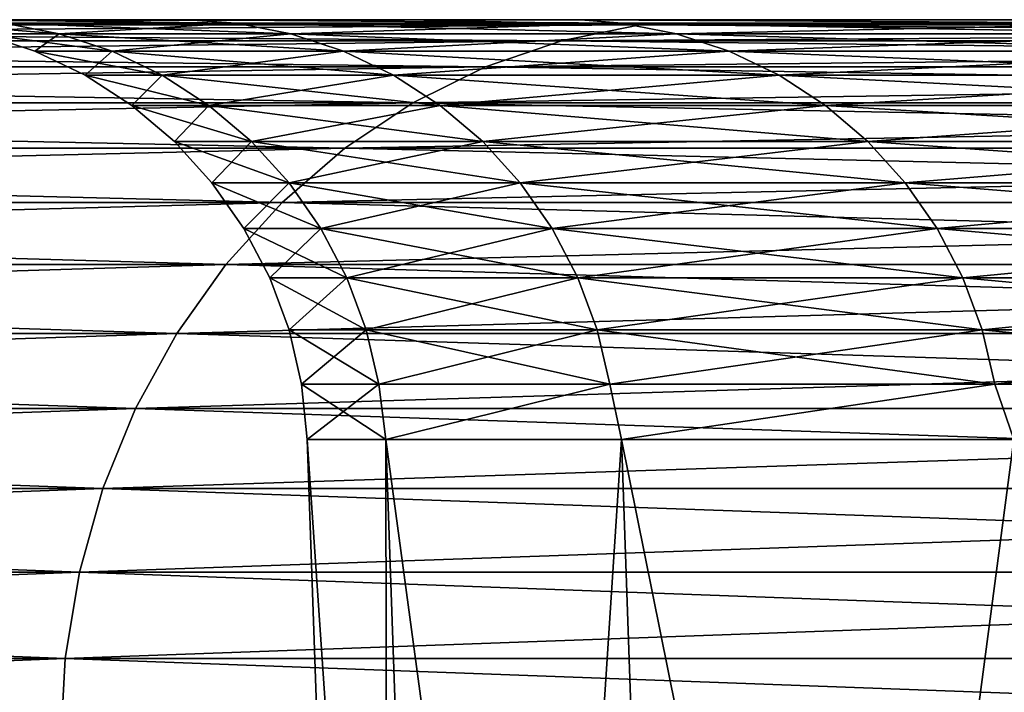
# Model space of a CAD drawing. Header units: millimetres. Extents: x -125 to 1250, y 4 to 1899.
# Tile 509 of 656: x -112.198 to -111.519, y 1898.286 to 1898.75. Entities that reach past the tile are written whole.
import ezdxf

# ---------------------------------------------------------------- set-up
doc = ezdxf.new("R2010")
doc.units = ezdxf.units.MM
doc.header["$LTSCALE"] = 3.583593
for name, color, linetype in [('11', 7, 'CONTINUOUS'), ('12', 7, 'CONTINUOUS'), ('15', 7, 'CONTINUOUS'), ('16', 7, 'CONTINUOUS'), ('7', 7, 'CONTINUOUS'), ('8', 7, 'CONTINUOUS'), ('9', 7, 'CONTINUOUS')]:
    doc.layers.add(name, color=color, linetype=linetype)

msp = doc.modelspace()

# ---------------------------------------------------------------- linework, layer by layer
at = {"layer": '11', "color": 7, "linetype": 'CONTINUOUS'}
for points in [[(-111.94328, 1896.83953), (-111.99989, 1898.46047), (-111.94571, 1898.46047, 3.48318), (-111.94328, 1896.83953)], [(-111.88914, 1896.83953, 3.48142), (-111.94328, 1896.83953), (-111.94571, 1898.46047, 3.48318), (-111.88914, 1896.83953, 3.48142)], [(-111.78324, 1898.46047, 6.96299), (-111.88914, 1896.83953, 3.48142), (-111.94571, 1898.46047, 3.48318), (-111.78324, 1898.46047, 6.96299)], [(-111.72674, 1896.83953, 6.95947), (-111.88914, 1896.83953, 3.48142), (-111.78324, 1898.46047, 6.96299), (-111.72674, 1896.83953, 6.95947)], [(-111.51262, 1898.46047, 10.43607), (-111.72674, 1896.83953, 6.95947), (-111.78324, 1898.46047, 6.96299), (-111.51262, 1898.46047, 10.43607)], [(-111.45626, 1896.83953, 10.43079), (-111.72674, 1896.83953, 6.95947), (-111.51262, 1898.46047, 10.43607), (-111.45626, 1896.83953, 10.43079)]]:
    msp.add_3dface(points, dxfattribs=at)
at = {"layer": '12', "color": 7, "linetype": 'CONTINUOUS'}
for points in [[(-111.99989, 1898.46047), (-111.94328, 1896.83953), (-111.88914, 1896.83953, -3.48142), (-111.99989, 1898.46047)], [(-111.99989, 1898.46047), (-111.88914, 1896.83953, -3.48142), (-111.94571, 1898.46047, -3.48318), (-111.99989, 1898.46047)], [(-111.88914, 1896.83953, -3.48142), (-111.72674, 1896.83953, -6.95947), (-111.94571, 1898.46047, -3.48318), (-111.88914, 1896.83953, -3.48142)], [(-111.94571, 1898.46047, -3.48318), (-111.72674, 1896.83953, -6.95947), (-111.78324, 1898.46047, -6.96299), (-111.94571, 1898.46047, -3.48318)], [(-111.72674, 1896.83953, -6.95947), (-111.45626, 1896.83953, -10.43079), (-111.78324, 1898.46047, -6.96299), (-111.72674, 1896.83953, -6.95947)], [(-111.78324, 1898.46047, -6.96299), (-111.45626, 1896.83953, -10.43079), (-111.51262, 1898.46047, -10.43607), (-111.78324, 1898.46047, -6.96299)]]:
    msp.add_3dface(points, dxfattribs=at)
at = {"layer": '15', "color": 7, "linetype": 'CONTINUOUS'}
for points in [[(-112.26141, 1898.74755), (-112.17086, 1898.74031, -3.45595), (-112.20855, 1898.74759, -3.45711), (-112.26141, 1898.74755)], [(-112.22408, 1898.74031), (-112.17086, 1898.74031, -3.45595), (-112.26141, 1898.74755), (-112.22408, 1898.74031)], [(-112.08249, 1898.75, -6.98137), (-112.24539, 1898.75, -3.49218), (-112.04887, 1898.74759, -6.91094), (-112.08249, 1898.75, -6.98137)], [(-112.24539, 1898.75, -3.49218), (-112.20855, 1898.74759, -3.45711), (-112.04887, 1898.74759, -6.91094), (-112.24539, 1898.75, -3.49218)], [(-112.17086, 1898.74031, -3.45595), (-112.01123, 1898.74031, -6.90862), (-112.20855, 1898.74759, -3.45711), (-112.17086, 1898.74031, -3.45595)], [(-112.20855, 1898.74759, -3.45711), (-112.01123, 1898.74031, -6.90862), (-112.04887, 1898.74759, -6.91094), (-112.20855, 1898.74759, -3.45711)], [(-111.81115, 1898.75, -10.46374), (-112.08249, 1898.75, -6.98137), (-111.78291, 1898.74759, -10.35821), (-111.81115, 1898.75, -10.46374)], [(-112.08249, 1898.75, -6.98137), (-112.04887, 1898.74759, -6.91094), (-111.78291, 1898.74759, -10.35821), (-112.08249, 1898.75, -6.98137)], [(-112.01123, 1898.74031, -6.90862), (-111.74535, 1898.74031, -10.35473), (-112.04887, 1898.74759, -6.91094), (-112.01123, 1898.74031, -6.90862)], [(-112.04887, 1898.74759, -6.91094), (-111.74535, 1898.74031, -10.35473), (-111.78291, 1898.74759, -10.35821), (-112.04887, 1898.74759, -6.91094)], [(-111.43165, 1898.75, -13.93596), (-111.81115, 1898.75, -10.46374), (-111.41091, 1898.74759, -13.79566), (-111.43165, 1898.75, -13.93596)], [(-111.81115, 1898.75, -10.46374), (-111.78291, 1898.74759, -10.35821), (-111.41091, 1898.74759, -13.79566), (-111.81115, 1898.75, -10.46374)], [(-111.74535, 1898.74031, -10.35473), (-111.37348, 1898.74031, -13.79103), (-111.78291, 1898.74759, -10.35821), (-111.74535, 1898.74031, -10.35473)], [(-111.78291, 1898.74759, -10.35821), (-111.37348, 1898.74031, -13.79103), (-111.41091, 1898.74759, -13.79566), (-111.78291, 1898.74759, -10.35821)], [(-112.18761, 1898.72827), (-112.1344, 1898.72827, -3.45482), (-112.22408, 1898.74031), (-112.18761, 1898.72827)], [(-112.22408, 1898.74031), (-112.1344, 1898.72827, -3.45482), (-112.17086, 1898.74031, -3.45595), (-112.22408, 1898.74031)], [(-112.1344, 1898.72827, -3.45482), (-111.97483, 1898.72827, -6.90637), (-112.17086, 1898.74031, -3.45595), (-112.1344, 1898.72827, -3.45482)], [(-112.17086, 1898.74031, -3.45595), (-111.97483, 1898.72827, -6.90637), (-112.01123, 1898.74031, -6.90862), (-112.17086, 1898.74031, -3.45595)], [(-111.97483, 1898.72827, -6.90637), (-111.70904, 1898.72827, -10.35137), (-112.01123, 1898.74031, -6.90862), (-111.97483, 1898.72827, -6.90637)], [(-112.01123, 1898.74031, -6.90862), (-111.70904, 1898.72827, -10.35137), (-111.74535, 1898.74031, -10.35473), (-112.01123, 1898.74031, -6.90862)], [(-111.70904, 1898.72827, -10.35137), (-111.33728, 1898.72827, -13.78654), (-111.74535, 1898.74031, -10.35473), (-111.70904, 1898.72827, -10.35137)], [(-111.74535, 1898.74031, -10.35473), (-111.33728, 1898.72827, -13.78654), (-111.37348, 1898.74031, -13.79103), (-111.74535, 1898.74031, -10.35473)], [(-112.15297, 1898.71167), (-112.09978, 1898.71167, -3.45376), (-112.18761, 1898.72827), (-112.15297, 1898.71167)], [(-112.18761, 1898.72827), (-112.09978, 1898.71167, -3.45376), (-112.1344, 1898.72827, -3.45482), (-112.18761, 1898.72827)], [(-112.09978, 1898.71167, -3.45376), (-111.94026, 1898.71167, -6.90424), (-112.1344, 1898.72827, -3.45482), (-112.09978, 1898.71167, -3.45376)], [(-112.1344, 1898.72827, -3.45482), (-111.94026, 1898.71167, -6.90424), (-111.97483, 1898.72827, -6.90637), (-112.1344, 1898.72827, -3.45482)], [(-111.94026, 1898.71167, -6.90424), (-111.67455, 1898.71167, -10.34817), (-111.97483, 1898.72827, -6.90637), (-111.94026, 1898.71167, -6.90424)], [(-111.97483, 1898.72827, -6.90637), (-111.67455, 1898.71167, -10.34817), (-111.70904, 1898.72827, -10.35137), (-111.97483, 1898.72827, -6.90637)], [(-111.67455, 1898.71167, -10.34817), (-111.30291, 1898.71167, -13.78229), (-111.70904, 1898.72827, -10.35137), (-111.67455, 1898.71167, -10.34817)], [(-111.70904, 1898.72827, -10.35137), (-111.30291, 1898.71167, -13.78229), (-111.33728, 1898.72827, -13.78654), (-111.70904, 1898.72827, -10.35137)], [(-112.12074, 1898.69077), (-112.06757, 1898.69077, -3.45276), (-112.15297, 1898.71167), (-112.12074, 1898.69077)], [(-112.15297, 1898.71167), (-112.06757, 1898.69077, -3.45276), (-112.09978, 1898.71167, -3.45376), (-112.15297, 1898.71167)], [(-112.06757, 1898.69077, -3.45276), (-111.90809, 1898.69077, -6.90225), (-112.09978, 1898.71167, -3.45376), (-112.06757, 1898.69077, -3.45276)], [(-112.09978, 1898.71167, -3.45376), (-111.90809, 1898.69077, -6.90225), (-111.94026, 1898.71167, -6.90424), (-112.09978, 1898.71167, -3.45376)], [(-111.90809, 1898.69077, -6.90225), (-111.64246, 1898.69077, -10.3452), (-111.94026, 1898.71167, -6.90424), (-111.90809, 1898.69077, -6.90225)], [(-111.94026, 1898.71167, -6.90424), (-111.64246, 1898.69077, -10.3452), (-111.67455, 1898.71167, -10.34817), (-111.94026, 1898.71167, -6.90424)], [(-111.64246, 1898.69077, -10.3452), (-111.27093, 1898.69077, -13.77833), (-111.67455, 1898.71167, -10.34817), (-111.64246, 1898.69077, -10.3452)], [(-111.67455, 1898.71167, -10.34817), (-111.27093, 1898.69077, -13.77833), (-111.30291, 1898.71167, -13.78229), (-111.67455, 1898.71167, -10.34817)], [(-112.09145, 1898.66594), (-112.03828, 1898.66594, -3.45186), (-112.12074, 1898.69077), (-112.09145, 1898.66594)], [(-112.12074, 1898.69077), (-112.03828, 1898.66594, -3.45186), (-112.06757, 1898.69077, -3.45276), (-112.12074, 1898.69077)], [(-112.03828, 1898.66594, -3.45186), (-111.87885, 1898.66594, -6.90045), (-112.06757, 1898.69077, -3.45276), (-112.03828, 1898.66594, -3.45186)], [(-112.06757, 1898.69077, -3.45276), (-111.87885, 1898.66594, -6.90045), (-111.90809, 1898.69077, -6.90225), (-112.06757, 1898.69077, -3.45276)], [(-111.87885, 1898.66594, -6.90045), (-111.61328, 1898.66594, -10.34249), (-111.90809, 1898.69077, -6.90225), (-111.87885, 1898.66594, -6.90045)], [(-111.90809, 1898.69077, -6.90225), (-111.61328, 1898.66594, -10.34249), (-111.64246, 1898.69077, -10.3452), (-111.90809, 1898.69077, -6.90225)], [(-111.61328, 1898.66594, -10.34249), (-111.24185, 1898.66594, -13.77473), (-111.64246, 1898.69077, -10.3452), (-111.61328, 1898.66594, -10.34249)], [(-111.64246, 1898.69077, -10.3452), (-111.24185, 1898.66594, -13.77473), (-111.27093, 1898.69077, -13.77833), (-111.64246, 1898.69077, -10.3452)], [(-112.06556, 1898.63756), (-112.01241, 1898.63756, -3.45107), (-112.09145, 1898.66594), (-112.06556, 1898.63756)], [(-112.09145, 1898.66594), (-112.01241, 1898.63756, -3.45107), (-112.03828, 1898.66594, -3.45186), (-112.09145, 1898.66594)], [(-112.01241, 1898.63756, -3.45107), (-111.85301, 1898.63756, -6.89886), (-112.03828, 1898.66594, -3.45186), (-112.01241, 1898.63756, -3.45107)], [(-112.03828, 1898.66594, -3.45186), (-111.85301, 1898.63756, -6.89886), (-111.87885, 1898.66594, -6.90045), (-112.03828, 1898.66594, -3.45186)], [(-111.85301, 1898.63756, -6.89886), (-111.58751, 1898.63756, -10.34011), (-111.87885, 1898.66594, -6.90045), (-111.85301, 1898.63756, -6.89886)], [(-111.87885, 1898.66594, -6.90045), (-111.58751, 1898.63756, -10.34011), (-111.61328, 1898.66594, -10.34249), (-111.87885, 1898.66594, -6.90045)], [(-111.58751, 1898.63756, -10.34011), (-111.21616, 1898.63756, -13.77155), (-111.61328, 1898.66594, -10.34249), (-111.58751, 1898.63756, -10.34011)], [(-111.61328, 1898.66594, -10.34249), (-111.21616, 1898.63756, -13.77155), (-111.24185, 1898.66594, -13.77473), (-111.61328, 1898.66594, -10.34249)], [(-112.04352, 1898.6061), (-111.99038, 1898.6061, -3.45039), (-112.06556, 1898.63756), (-112.04352, 1898.6061)], [(-112.06556, 1898.63756), (-111.99038, 1898.6061, -3.45039), (-112.01241, 1898.63756, -3.45107), (-112.06556, 1898.63756)], [(-111.99038, 1898.6061, -3.45039), (-111.83101, 1898.6061, -6.8975), (-112.01241, 1898.63756, -3.45107), (-111.99038, 1898.6061, -3.45039)], [(-112.01241, 1898.63756, -3.45107), (-111.83101, 1898.6061, -6.8975), (-111.85301, 1898.63756, -6.89886), (-112.01241, 1898.63756, -3.45107)], [(-111.83101, 1898.6061, -6.8975), (-111.56556, 1898.6061, -10.33807), (-111.85301, 1898.63756, -6.89886), (-111.83101, 1898.6061, -6.8975)], [(-111.85301, 1898.63756, -6.89886), (-111.56556, 1898.6061, -10.33807), (-111.58751, 1898.63756, -10.34011), (-111.85301, 1898.63756, -6.89886)], [(-111.56556, 1898.6061, -10.33807), (-111.19429, 1898.6061, -13.76884), (-111.58751, 1898.63756, -10.34011), (-111.56556, 1898.6061, -10.33807)], [(-111.58751, 1898.63756, -10.34011), (-111.19429, 1898.6061, -13.76884), (-111.21616, 1898.63756, -13.77155), (-111.58751, 1898.63756, -10.34011)], [(-112.02567, 1898.57209), (-111.97254, 1898.57209, -3.44984), (-112.04352, 1898.6061), (-112.02567, 1898.57209)], [(-112.04352, 1898.6061), (-111.97254, 1898.57209, -3.44984), (-111.99038, 1898.6061, -3.45039), (-112.04352, 1898.6061)], [(-111.97254, 1898.57209, -3.44984), (-111.8132, 1898.57209, -6.8964), (-111.99038, 1898.6061, -3.45039), (-111.97254, 1898.57209, -3.44984)], [(-111.99038, 1898.6061, -3.45039), (-111.8132, 1898.57209, -6.8964), (-111.83101, 1898.6061, -6.8975), (-111.99038, 1898.6061, -3.45039)], [(-111.8132, 1898.57209, -6.8964), (-111.54779, 1898.57209, -10.33643), (-111.83101, 1898.6061, -6.8975), (-111.8132, 1898.57209, -6.8964)], [(-111.83101, 1898.6061, -6.8975), (-111.54779, 1898.57209, -10.33643), (-111.56556, 1898.6061, -10.33807), (-111.83101, 1898.6061, -6.8975)], [(-111.54779, 1898.57209, -10.33643), (-111.17658, 1898.57209, -13.76664), (-111.56556, 1898.6061, -10.33807), (-111.54779, 1898.57209, -10.33643)], [(-111.56556, 1898.6061, -10.33807), (-111.17658, 1898.57209, -13.76664), (-111.19429, 1898.6061, -13.76884), (-111.56556, 1898.6061, -10.33807)], [(-112.01232, 1898.53608), (-111.9592, 1898.53608, -3.44943), (-112.02567, 1898.57209), (-112.01232, 1898.53608)], [(-112.02567, 1898.57209), (-111.9592, 1898.53608, -3.44943), (-111.97254, 1898.57209, -3.44984), (-112.02567, 1898.57209)], [(-111.9592, 1898.53608, -3.44943), (-111.79987, 1898.53608, -6.89558), (-111.97254, 1898.57209, -3.44984), (-111.9592, 1898.53608, -3.44943)], [(-111.97254, 1898.57209, -3.44984), (-111.79987, 1898.53608, -6.89558), (-111.8132, 1898.57209, -6.8964), (-111.97254, 1898.57209, -3.44984)], [(-111.79987, 1898.53608, -6.89558), (-111.5345, 1898.53608, -10.33519), (-111.8132, 1898.57209, -6.8964), (-111.79987, 1898.53608, -6.89558)], [(-111.8132, 1898.57209, -6.8964), (-111.5345, 1898.53608, -10.33519), (-111.54779, 1898.57209, -10.33643), (-111.8132, 1898.57209, -6.8964)], [(-111.5345, 1898.53608, -10.33519), (-111.16332, 1898.53608, -13.765), (-111.54779, 1898.57209, -10.33643), (-111.5345, 1898.53608, -10.33519)], [(-111.54779, 1898.57209, -10.33643), (-111.16332, 1898.53608, -13.765), (-111.17658, 1898.57209, -13.76664), (-111.54779, 1898.57209, -10.33643)], [(-112.00368, 1898.49865), (-111.95056, 1898.49865, -3.44916), (-112.01232, 1898.53608), (-112.00368, 1898.49865)], [(-112.01232, 1898.53608), (-111.95056, 1898.49865, -3.44916), (-111.9592, 1898.53608, -3.44943), (-112.01232, 1898.53608)], [(-111.95056, 1898.49865, -3.44916), (-111.79124, 1898.49865, -6.89505), (-111.9592, 1898.53608, -3.44943), (-111.95056, 1898.49865, -3.44916)], [(-111.9592, 1898.53608, -3.44943), (-111.79124, 1898.49865, -6.89505), (-111.79987, 1898.53608, -6.89558), (-111.9592, 1898.53608, -3.44943)], [(-111.79124, 1898.49865, -6.89505), (-111.52589, 1898.49865, -10.3344), (-111.79987, 1898.53608, -6.89558), (-111.79124, 1898.49865, -6.89505)], [(-111.79987, 1898.53608, -6.89558), (-111.52589, 1898.49865, -10.3344), (-111.5345, 1898.53608, -10.33519), (-111.79987, 1898.53608, -6.89558)], [(-111.52589, 1898.49865, -10.3344), (-111.15475, 1898.49865, -13.76394), (-111.5345, 1898.53608, -10.33519), (-111.52589, 1898.49865, -10.3344)], [(-111.5345, 1898.53608, -10.33519), (-111.15475, 1898.49865, -13.76394), (-111.16332, 1898.53608, -13.765), (-111.5345, 1898.53608, -10.33519)], [(-111.99989, 1898.46047), (-111.94571, 1898.46047, -3.48318), (-112.00368, 1898.49865), (-111.99989, 1898.46047)], [(-112.00368, 1898.49865), (-111.94571, 1898.46047, -3.48318), (-111.95056, 1898.49865, -3.44916), (-112.00368, 1898.49865)], [(-111.95056, 1898.49865, -3.44916), (-111.94571, 1898.46047, -3.48318), (-111.79124, 1898.49865, -6.89505), (-111.95056, 1898.49865, -3.44916)], [(-111.94571, 1898.46047, -3.48318), (-111.78324, 1898.46047, -6.96299), (-111.79124, 1898.49865, -6.89505), (-111.94571, 1898.46047, -3.48318)], [(-111.79124, 1898.49865, -6.89505), (-111.78324, 1898.46047, -6.96299), (-111.52589, 1898.49865, -10.3344), (-111.79124, 1898.49865, -6.89505)], [(-111.78324, 1898.46047, -6.96299), (-111.51262, 1898.46047, -10.43607), (-111.52589, 1898.49865, -10.3344), (-111.78324, 1898.46047, -6.96299)], [(-111.52589, 1898.49865, -10.3344), (-111.51262, 1898.46047, -10.43607), (-111.15475, 1898.49865, -13.76394), (-111.52589, 1898.49865, -10.3344)]]:
    msp.add_3dface(points, dxfattribs=at)
at = {"layer": '16', "color": 7, "linetype": 'CONTINUOUS'}
for points in [[(-112.24539, 1898.75, 3.49218), (-112.08249, 1898.75, 6.98137), (-112.04887, 1898.74759, 6.91094), (-112.24539, 1898.75, 3.49218)], [(-112.24539, 1898.75, 3.49218), (-112.04887, 1898.74759, 6.91094), (-112.20855, 1898.74759, 3.45711), (-112.24539, 1898.75, 3.49218)], [(-112.17086, 1898.74031, 3.45595), (-112.22408, 1898.74031), (-112.20855, 1898.74759, 3.45711), (-112.17086, 1898.74031, 3.45595)], [(-112.04887, 1898.74759, 6.91094), (-112.17086, 1898.74031, 3.45595), (-112.20855, 1898.74759, 3.45711), (-112.04887, 1898.74759, 6.91094)], [(-112.01123, 1898.74031, 6.90862), (-112.17086, 1898.74031, 3.45595), (-112.04887, 1898.74759, 6.91094), (-112.01123, 1898.74031, 6.90862)], [(-112.08249, 1898.75, 6.98137), (-111.81115, 1898.75, 10.46374), (-111.78291, 1898.74759, 10.35821), (-112.08249, 1898.75, 6.98137)], [(-112.08249, 1898.75, 6.98137), (-111.78291, 1898.74759, 10.35821), (-112.04887, 1898.74759, 6.91094), (-112.08249, 1898.75, 6.98137)], [(-111.78291, 1898.74759, 10.35821), (-112.01123, 1898.74031, 6.90862), (-112.04887, 1898.74759, 6.91094), (-111.78291, 1898.74759, 10.35821)], [(-111.74535, 1898.74031, 10.35473), (-112.01123, 1898.74031, 6.90862), (-111.78291, 1898.74759, 10.35821), (-111.74535, 1898.74031, 10.35473)], [(-111.81115, 1898.75, 10.46374), (-111.43165, 1898.75, 13.93596), (-111.41091, 1898.74759, 13.79566), (-111.81115, 1898.75, 10.46374)], [(-111.81115, 1898.75, 10.46374), (-111.41091, 1898.74759, 13.79566), (-111.78291, 1898.74759, 10.35821), (-111.81115, 1898.75, 10.46374)], [(-111.41091, 1898.74759, 13.79566), (-111.74535, 1898.74031, 10.35473), (-111.78291, 1898.74759, 10.35821), (-111.41091, 1898.74759, 13.79566)], [(-111.37348, 1898.74031, 13.79103), (-111.74535, 1898.74031, 10.35473), (-111.41091, 1898.74759, 13.79566), (-111.37348, 1898.74031, 13.79103)], [(-112.18761, 1898.72827), (-112.22408, 1898.74031), (-112.17086, 1898.74031, 3.45595), (-112.18761, 1898.72827)], [(-112.1344, 1898.72827, 3.45482), (-112.18761, 1898.72827), (-112.17086, 1898.74031, 3.45595), (-112.1344, 1898.72827, 3.45482)], [(-112.01123, 1898.74031, 6.90862), (-112.1344, 1898.72827, 3.45482), (-112.17086, 1898.74031, 3.45595), (-112.01123, 1898.74031, 6.90862)], [(-111.97483, 1898.72827, 6.90637), (-112.1344, 1898.72827, 3.45482), (-112.01123, 1898.74031, 6.90862), (-111.97483, 1898.72827, 6.90637)], [(-111.74535, 1898.74031, 10.35473), (-111.97483, 1898.72827, 6.90637), (-112.01123, 1898.74031, 6.90862), (-111.74535, 1898.74031, 10.35473)], [(-111.70904, 1898.72827, 10.35137), (-111.97483, 1898.72827, 6.90637), (-111.74535, 1898.74031, 10.35473), (-111.70904, 1898.72827, 10.35137)], [(-111.37348, 1898.74031, 13.79103), (-111.70904, 1898.72827, 10.35137), (-111.74535, 1898.74031, 10.35473), (-111.37348, 1898.74031, 13.79103)], [(-111.33728, 1898.72827, 13.78654), (-111.70904, 1898.72827, 10.35137), (-111.37348, 1898.74031, 13.79103), (-111.33728, 1898.72827, 13.78654)], [(-112.15297, 1898.71167), (-112.18761, 1898.72827), (-112.1344, 1898.72827, 3.45482), (-112.15297, 1898.71167)], [(-112.09978, 1898.71167, 3.45376), (-112.15297, 1898.71167), (-112.1344, 1898.72827, 3.45482), (-112.09978, 1898.71167, 3.45376)], [(-111.97483, 1898.72827, 6.90637), (-112.09978, 1898.71167, 3.45376), (-112.1344, 1898.72827, 3.45482), (-111.97483, 1898.72827, 6.90637)], [(-111.94026, 1898.71167, 6.90424), (-112.09978, 1898.71167, 3.45376), (-111.97483, 1898.72827, 6.90637), (-111.94026, 1898.71167, 6.90424)], [(-111.70904, 1898.72827, 10.35137), (-111.94026, 1898.71167, 6.90424), (-111.97483, 1898.72827, 6.90637), (-111.70904, 1898.72827, 10.35137)], [(-111.67455, 1898.71167, 10.34817), (-111.94026, 1898.71167, 6.90424), (-111.70904, 1898.72827, 10.35137), (-111.67455, 1898.71167, 10.34817)], [(-111.33728, 1898.72827, 13.78654), (-111.67455, 1898.71167, 10.34817), (-111.70904, 1898.72827, 10.35137), (-111.33728, 1898.72827, 13.78654)], [(-111.30291, 1898.71167, 13.78229), (-111.67455, 1898.71167, 10.34817), (-111.33728, 1898.72827, 13.78654), (-111.30291, 1898.71167, 13.78229)], [(-112.12074, 1898.69077), (-112.15297, 1898.71167), (-112.09978, 1898.71167, 3.45376), (-112.12074, 1898.69077)], [(-112.06757, 1898.69077, 3.45276), (-112.12074, 1898.69077), (-112.09978, 1898.71167, 3.45376), (-112.06757, 1898.69077, 3.45276)], [(-111.94026, 1898.71167, 6.90424), (-112.06757, 1898.69077, 3.45276), (-112.09978, 1898.71167, 3.45376), (-111.94026, 1898.71167, 6.90424)], [(-111.90809, 1898.69077, 6.90225), (-112.06757, 1898.69077, 3.45276), (-111.94026, 1898.71167, 6.90424), (-111.90809, 1898.69077, 6.90225)], [(-111.67455, 1898.71167, 10.34817), (-111.90809, 1898.69077, 6.90225), (-111.94026, 1898.71167, 6.90424), (-111.67455, 1898.71167, 10.34817)], [(-111.64246, 1898.69077, 10.3452), (-111.90809, 1898.69077, 6.90225), (-111.67455, 1898.71167, 10.34817), (-111.64246, 1898.69077, 10.3452)], [(-111.30291, 1898.71167, 13.78229), (-111.64246, 1898.69077, 10.3452), (-111.67455, 1898.71167, 10.34817), (-111.30291, 1898.71167, 13.78229)], [(-111.27093, 1898.69077, 13.77833), (-111.64246, 1898.69077, 10.3452), (-111.30291, 1898.71167, 13.78229), (-111.27093, 1898.69077, 13.77833)], [(-112.09145, 1898.66594), (-112.12074, 1898.69077), (-112.06757, 1898.69077, 3.45276), (-112.09145, 1898.66594)], [(-112.03828, 1898.66594, 3.45186), (-112.09145, 1898.66594), (-112.06757, 1898.69077, 3.45276), (-112.03828, 1898.66594, 3.45186)], [(-111.90809, 1898.69077, 6.90225), (-112.03828, 1898.66594, 3.45186), (-112.06757, 1898.69077, 3.45276), (-111.90809, 1898.69077, 6.90225)], [(-111.87885, 1898.66594, 6.90045), (-112.03828, 1898.66594, 3.45186), (-111.90809, 1898.69077, 6.90225), (-111.87885, 1898.66594, 6.90045)], [(-111.64246, 1898.69077, 10.3452), (-111.87885, 1898.66594, 6.90045), (-111.90809, 1898.69077, 6.90225), (-111.64246, 1898.69077, 10.3452)], [(-111.61328, 1898.66594, 10.34249), (-111.87885, 1898.66594, 6.90045), (-111.64246, 1898.69077, 10.3452), (-111.61328, 1898.66594, 10.34249)], [(-111.27093, 1898.69077, 13.77833), (-111.61328, 1898.66594, 10.34249), (-111.64246, 1898.69077, 10.3452), (-111.27093, 1898.69077, 13.77833)], [(-111.24185, 1898.66594, 13.77473), (-111.61328, 1898.66594, 10.34249), (-111.27093, 1898.69077, 13.77833), (-111.24185, 1898.66594, 13.77473)], [(-112.06556, 1898.63756), (-112.09145, 1898.66594), (-112.03828, 1898.66594, 3.45186), (-112.06556, 1898.63756)], [(-112.01241, 1898.63756, 3.45107), (-112.06556, 1898.63756), (-112.03828, 1898.66594, 3.45186), (-112.01241, 1898.63756, 3.45107)], [(-111.87885, 1898.66594, 6.90045), (-112.01241, 1898.63756, 3.45107), (-112.03828, 1898.66594, 3.45186), (-111.87885, 1898.66594, 6.90045)], [(-111.85301, 1898.63756, 6.89886), (-112.01241, 1898.63756, 3.45107), (-111.87885, 1898.66594, 6.90045), (-111.85301, 1898.63756, 6.89886)], [(-111.61328, 1898.66594, 10.34249), (-111.85301, 1898.63756, 6.89886), (-111.87885, 1898.66594, 6.90045), (-111.61328, 1898.66594, 10.34249)], [(-111.58751, 1898.63756, 10.34011), (-111.85301, 1898.63756, 6.89886), (-111.61328, 1898.66594, 10.34249), (-111.58751, 1898.63756, 10.34011)], [(-111.24185, 1898.66594, 13.77473), (-111.58751, 1898.63756, 10.34011), (-111.61328, 1898.66594, 10.34249), (-111.24185, 1898.66594, 13.77473)], [(-111.21616, 1898.63756, 13.77155), (-111.58751, 1898.63756, 10.34011), (-111.24185, 1898.66594, 13.77473), (-111.21616, 1898.63756, 13.77155)], [(-112.04352, 1898.6061), (-112.06556, 1898.63756), (-112.01241, 1898.63756, 3.45107), (-112.04352, 1898.6061)], [(-111.99038, 1898.6061, 3.45039), (-112.04352, 1898.6061), (-112.01241, 1898.63756, 3.45107), (-111.99038, 1898.6061, 3.45039)], [(-111.85301, 1898.63756, 6.89886), (-111.99038, 1898.6061, 3.45039), (-112.01241, 1898.63756, 3.45107), (-111.85301, 1898.63756, 6.89886)], [(-111.83101, 1898.6061, 6.8975), (-111.99038, 1898.6061, 3.45039), (-111.85301, 1898.63756, 6.89886), (-111.83101, 1898.6061, 6.8975)], [(-111.58751, 1898.63756, 10.34011), (-111.83101, 1898.6061, 6.8975), (-111.85301, 1898.63756, 6.89886), (-111.58751, 1898.63756, 10.34011)], [(-111.56556, 1898.6061, 10.33807), (-111.83101, 1898.6061, 6.8975), (-111.58751, 1898.63756, 10.34011), (-111.56556, 1898.6061, 10.33807)], [(-111.21616, 1898.63756, 13.77155), (-111.56556, 1898.6061, 10.33807), (-111.58751, 1898.63756, 10.34011), (-111.21616, 1898.63756, 13.77155)], [(-111.19429, 1898.6061, 13.76884), (-111.56556, 1898.6061, 10.33807), (-111.21616, 1898.63756, 13.77155), (-111.19429, 1898.6061, 13.76884)], [(-112.02567, 1898.57209), (-112.04352, 1898.6061), (-111.99038, 1898.6061, 3.45039), (-112.02567, 1898.57209)], [(-111.97254, 1898.57209, 3.44984), (-112.02567, 1898.57209), (-111.99038, 1898.6061, 3.45039), (-111.97254, 1898.57209, 3.44984)], [(-111.83101, 1898.6061, 6.8975), (-111.97254, 1898.57209, 3.44984), (-111.99038, 1898.6061, 3.45039), (-111.83101, 1898.6061, 6.8975)], [(-111.8132, 1898.57209, 6.8964), (-111.97254, 1898.57209, 3.44984), (-111.83101, 1898.6061, 6.8975), (-111.8132, 1898.57209, 6.8964)], [(-111.56556, 1898.6061, 10.33807), (-111.8132, 1898.57209, 6.8964), (-111.83101, 1898.6061, 6.8975), (-111.56556, 1898.6061, 10.33807)], [(-111.54779, 1898.57209, 10.33643), (-111.8132, 1898.57209, 6.8964), (-111.56556, 1898.6061, 10.33807), (-111.54779, 1898.57209, 10.33643)], [(-111.19429, 1898.6061, 13.76884), (-111.54779, 1898.57209, 10.33643), (-111.56556, 1898.6061, 10.33807), (-111.19429, 1898.6061, 13.76884)], [(-111.17658, 1898.57209, 13.76664), (-111.54779, 1898.57209, 10.33643), (-111.19429, 1898.6061, 13.76884), (-111.17658, 1898.57209, 13.76664)], [(-112.01232, 1898.53608), (-112.02567, 1898.57209), (-111.97254, 1898.57209, 3.44984), (-112.01232, 1898.53608)], [(-111.9592, 1898.53608, 3.44943), (-112.01232, 1898.53608), (-111.97254, 1898.57209, 3.44984), (-111.9592, 1898.53608, 3.44943)], [(-111.8132, 1898.57209, 6.8964), (-111.9592, 1898.53608, 3.44943), (-111.97254, 1898.57209, 3.44984), (-111.8132, 1898.57209, 6.8964)], [(-111.79987, 1898.53608, 6.89558), (-111.9592, 1898.53608, 3.44943), (-111.8132, 1898.57209, 6.8964), (-111.79987, 1898.53608, 6.89558)], [(-111.54779, 1898.57209, 10.33643), (-111.79987, 1898.53608, 6.89558), (-111.8132, 1898.57209, 6.8964), (-111.54779, 1898.57209, 10.33643)], [(-111.5345, 1898.53608, 10.33519), (-111.79987, 1898.53608, 6.89558), (-111.54779, 1898.57209, 10.33643), (-111.5345, 1898.53608, 10.33519)], [(-111.17658, 1898.57209, 13.76664), (-111.5345, 1898.53608, 10.33519), (-111.54779, 1898.57209, 10.33643), (-111.17658, 1898.57209, 13.76664)], [(-111.16332, 1898.53608, 13.765), (-111.5345, 1898.53608, 10.33519), (-111.17658, 1898.57209, 13.76664), (-111.16332, 1898.53608, 13.765)], [(-112.00368, 1898.49865), (-112.01232, 1898.53608), (-111.9592, 1898.53608, 3.44943), (-112.00368, 1898.49865)], [(-111.95056, 1898.49865, 3.44916), (-112.00368, 1898.49865), (-111.9592, 1898.53608, 3.44943), (-111.95056, 1898.49865, 3.44916)], [(-111.79987, 1898.53608, 6.89558), (-111.95056, 1898.49865, 3.44916), (-111.9592, 1898.53608, 3.44943), (-111.79987, 1898.53608, 6.89558)], [(-111.79124, 1898.49865, 6.89505), (-111.95056, 1898.49865, 3.44916), (-111.79987, 1898.53608, 6.89558), (-111.79124, 1898.49865, 6.89505)], [(-111.5345, 1898.53608, 10.33519), (-111.79124, 1898.49865, 6.89505), (-111.79987, 1898.53608, 6.89558), (-111.5345, 1898.53608, 10.33519)], [(-111.52589, 1898.49865, 10.3344), (-111.79124, 1898.49865, 6.89505), (-111.5345, 1898.53608, 10.33519), (-111.52589, 1898.49865, 10.3344)], [(-111.16332, 1898.53608, 13.765), (-111.52589, 1898.49865, 10.3344), (-111.5345, 1898.53608, 10.33519), (-111.16332, 1898.53608, 13.765)], [(-111.15475, 1898.49865, 13.76394), (-111.52589, 1898.49865, 10.3344), (-111.16332, 1898.53608, 13.765), (-111.15475, 1898.49865, 13.76394)], [(-111.99989, 1898.46047), (-112.00368, 1898.49865), (-111.95056, 1898.49865, 3.44916), (-111.99989, 1898.46047)], [(-111.94571, 1898.46047, 3.48318), (-111.99989, 1898.46047), (-111.95056, 1898.49865, 3.44916), (-111.94571, 1898.46047, 3.48318)], [(-111.79124, 1898.49865, 6.89505), (-111.94571, 1898.46047, 3.48318), (-111.95056, 1898.49865, 3.44916), (-111.79124, 1898.49865, 6.89505)], [(-111.78324, 1898.46047, 6.96299), (-111.94571, 1898.46047, 3.48318), (-111.79124, 1898.49865, 6.89505), (-111.78324, 1898.46047, 6.96299)], [(-111.52589, 1898.49865, 10.3344), (-111.78324, 1898.46047, 6.96299), (-111.79124, 1898.49865, 6.89505), (-111.52589, 1898.49865, 10.3344)], [(-111.51262, 1898.46047, 10.43607), (-111.78324, 1898.46047, 6.96299), (-111.52589, 1898.49865, 10.3344), (-111.51262, 1898.46047, 10.43607)], [(-111.15475, 1898.49865, 13.76394), (-111.51262, 1898.46047, 10.43607), (-111.52589, 1898.49865, 10.3344), (-111.15475, 1898.49865, 13.76394)]]:
    msp.add_3dface(points, dxfattribs=at)
at = {"layer": '7', "color": 7, "linetype": 'CONTINUOUS'}
for points in [[(-111.93008, 1898.75, -50.92909), (-113.43117, 1898.75, -47.49194), (-112.08249, 1898.75, -6.98137), (-111.93008, 1898.75, -50.92909)], [(-111.93008, 1898.75, 50.92909), (-113.43117, 1898.75, -47.49194), (-113.43117, 1898.75, 47.49194), (-111.93008, 1898.75, 50.92909)], [(-113.43117, 1898.75, -47.49194), (-111.93008, 1898.75, 50.92909), (-112.29971, 1898.75), (-113.43117, 1898.75, -47.49194)], [(-112.08249, 1898.75, -6.98137), (-113.43117, 1898.75, -47.49194), (-112.24539, 1898.75, -3.49218), (-112.08249, 1898.75, -6.98137)], [(-112.29971, 1898.75), (-111.93008, 1898.75, 50.92909), (-112.24539, 1898.75, 3.49218), (-112.29971, 1898.75)], [(-112.24539, 1898.75, 3.49218), (-111.93008, 1898.75, 50.92909), (-112.08249, 1898.75, 6.98137), (-112.24539, 1898.75, 3.49218)], [(-111.81115, 1898.75, -10.46374), (-111.93008, 1898.75, -50.92909), (-112.08249, 1898.75, -6.98137), (-111.81115, 1898.75, -10.46374)], [(-112.08249, 1898.75, 6.98137), (-111.93008, 1898.75, 50.92909), (-111.81115, 1898.75, 10.46374), (-112.08249, 1898.75, 6.98137)], [(-110.32486, 1898.75, -54.31887), (-111.93008, 1898.75, -50.92909), (-110.34969, 1898.75, -20.83672), (-110.32486, 1898.75, -54.31887)], [(-110.34969, 1898.75, -20.83672), (-111.93008, 1898.75, -50.92909), (-110.94434, 1898.75, -17.39477), (-110.34969, 1898.75, -20.83672)], [(-110.94434, 1898.75, -17.39477), (-111.93008, 1898.75, -50.92909), (-111.43165, 1898.75, -13.93596), (-110.94434, 1898.75, -17.39477)], [(-111.43165, 1898.75, -13.93596), (-111.93008, 1898.75, -50.92909), (-111.81115, 1898.75, -10.46374), (-111.43165, 1898.75, -13.93596)], [(-111.93008, 1898.75, 50.92909), (-110.32486, 1898.75, 54.31887), (-111.81115, 1898.75, 10.46374), (-111.93008, 1898.75, 50.92909)], [(-111.81115, 1898.75, 10.46374), (-110.32486, 1898.75, 54.31887), (-111.43165, 1898.75, 13.93596), (-111.81115, 1898.75, 10.46374)]]:
    msp.add_3dface(points, dxfattribs=at)
at = {"layer": '8', "color": 7, "linetype": 'CONTINUOUS'}
for points in [[(-113.43117, 1898.75, -47.49194), (-111.93008, 1898.75, -50.92909), (-113.3011, 1898.74635, -47.95624), (-113.43117, 1898.75, -47.49194)], [(-113.3011, 1898.74635, -47.95624), (-111.93008, 1898.75, -50.92909), (-111.77055, 1898.74635, -51.42261), (-113.3011, 1898.74635, -47.95624)], [(-111.93008, 1898.75, -50.92909), (-110.32486, 1898.75, -54.31887), (-111.77055, 1898.74635, -51.42261), (-111.93008, 1898.75, -50.92909)], [(-111.77055, 1898.74635, -51.42261), (-110.32486, 1898.75, -54.31887), (-110.13397, 1898.74635, -54.8402), (-111.77055, 1898.74635, -51.42261)], [(-113.3011, 1898.74635, -47.95624), (-111.77055, 1898.74635, -51.42261), (-113.35584, 1898.73546, -47.97941), (-113.3011, 1898.74635, -47.95624)], [(-113.35584, 1898.73546, -47.97941), (-111.77055, 1898.74635, -51.42261), (-111.82455, 1898.73546, -51.44746), (-113.35584, 1898.73546, -47.97941)], [(-111.77055, 1898.74635, -51.42261), (-110.13397, 1898.74635, -54.8402), (-111.82455, 1898.73546, -51.44746), (-111.77055, 1898.74635, -51.42261)], [(-111.82455, 1898.73546, -51.44746), (-110.13397, 1898.74635, -54.8402), (-110.18719, 1898.73546, -54.8667), (-111.82455, 1898.73546, -51.44746)], [(-113.35584, 1898.73546, -47.97941), (-111.82455, 1898.73546, -51.44746), (-113.40897, 1898.71747, -48.0019), (-113.35584, 1898.73546, -47.97941)], [(-113.40897, 1898.71747, -48.0019), (-111.82455, 1898.73546, -51.44746), (-111.87697, 1898.71747, -51.47157), (-113.40897, 1898.71747, -48.0019)], [(-111.82455, 1898.73546, -51.44746), (-110.18719, 1898.73546, -54.8667), (-111.87697, 1898.71747, -51.47157), (-111.82455, 1898.73546, -51.44746)], [(-111.87697, 1898.71747, -51.47157), (-110.18719, 1898.73546, -54.8667), (-110.23883, 1898.71747, -54.89242), (-111.87697, 1898.71747, -51.47157)], [(-113.40897, 1898.71747, -48.0019), (-111.87697, 1898.71747, -51.47157), (-113.45972, 1898.69265, -48.02338), (-113.40897, 1898.71747, -48.0019)], [(-113.45972, 1898.69265, -48.02338), (-111.87697, 1898.71747, -51.47157), (-111.92703, 1898.69265, -51.4946), (-113.45972, 1898.69265, -48.02338)], [(-111.87697, 1898.71747, -51.47157), (-110.23883, 1898.71747, -54.89242), (-111.92703, 1898.69265, -51.4946), (-111.87697, 1898.71747, -51.47157)], [(-111.92703, 1898.69265, -51.4946), (-110.23883, 1898.71747, -54.89242), (-110.28816, 1898.69265, -54.91698), (-111.92703, 1898.69265, -51.4946)], [(-113.45972, 1898.69265, -48.02338), (-111.92703, 1898.69265, -51.4946), (-113.50734, 1898.66136, -48.04354), (-113.45972, 1898.69265, -48.02338)], [(-113.50734, 1898.66136, -48.04354), (-111.92703, 1898.69265, -51.4946), (-111.974, 1898.66136, -51.51621), (-113.50734, 1898.66136, -48.04354)], [(-111.92703, 1898.69265, -51.4946), (-110.28816, 1898.69265, -54.91698), (-111.974, 1898.66136, -51.51621), (-111.92703, 1898.69265, -51.4946)], [(-111.974, 1898.66136, -51.51621), (-110.28816, 1898.69265, -54.91698), (-110.33445, 1898.66136, -54.94003), (-111.974, 1898.66136, -51.51621)], [(-113.50734, 1898.66136, -48.04354), (-111.974, 1898.66136, -51.51621), (-113.55113, 1898.62407, -48.06207), (-113.50734, 1898.66136, -48.04354)], [(-113.55113, 1898.62407, -48.06207), (-111.974, 1898.66136, -51.51621), (-112.0172, 1898.62407, -51.53609), (-113.55113, 1898.62407, -48.06207)], [(-111.974, 1898.66136, -51.51621), (-110.33445, 1898.66136, -54.94003), (-112.0172, 1898.62407, -51.53609), (-111.974, 1898.66136, -51.51621)], [(-112.0172, 1898.62407, -51.53609), (-110.33445, 1898.66136, -54.94003), (-110.37702, 1898.62407, -54.96122), (-112.0172, 1898.62407, -51.53609)], [(-113.55113, 1898.62407, -48.06207), (-112.0172, 1898.62407, -51.53609), (-113.59046, 1898.58131, -48.07872), (-113.55113, 1898.62407, -48.06207)], [(-113.59046, 1898.58131, -48.07872), (-112.0172, 1898.62407, -51.53609), (-112.056, 1898.58131, -51.55394), (-113.59046, 1898.58131, -48.07872)], [(-112.0172, 1898.62407, -51.53609), (-110.37702, 1898.62407, -54.96122), (-112.056, 1898.58131, -51.55394), (-112.0172, 1898.62407, -51.53609)], [(-112.056, 1898.58131, -51.55394), (-110.37702, 1898.62407, -54.96122), (-110.41525, 1898.58131, -54.98026), (-112.056, 1898.58131, -51.55394)], [(-113.59046, 1898.58131, -48.07872), (-112.056, 1898.58131, -51.55394), (-113.62475, 1898.5337, -48.09323), (-113.59046, 1898.58131, -48.07872)], [(-113.62475, 1898.5337, -48.09323), (-112.056, 1898.58131, -51.55394), (-112.08983, 1898.5337, -51.5695), (-113.62475, 1898.5337, -48.09323)], [(-112.056, 1898.58131, -51.55394), (-110.41525, 1898.58131, -54.98026), (-112.08983, 1898.5337, -51.5695), (-112.056, 1898.58131, -51.55394)], [(-112.08983, 1898.5337, -51.5695), (-110.41525, 1898.58131, -54.98026), (-110.44858, 1898.5337, -54.99686), (-112.08983, 1898.5337, -51.5695)], [(-113.62475, 1898.5337, -48.09323), (-112.08983, 1898.5337, -51.5695), (-113.65351, 1898.48196, -48.1054), (-113.62475, 1898.5337, -48.09323)], [(-113.65351, 1898.48196, -48.1054), (-112.08983, 1898.5337, -51.5695), (-112.11819, 1898.48196, -51.58255), (-113.65351, 1898.48196, -48.1054)], [(-112.08983, 1898.5337, -51.5695), (-110.44858, 1898.5337, -54.99686), (-112.11819, 1898.48196, -51.58255), (-112.08983, 1898.5337, -51.5695)], [(-112.11819, 1898.48196, -51.58255), (-110.44858, 1898.5337, -54.99686), (-110.47653, 1898.48196, -55.01078), (-112.11819, 1898.48196, -51.58255)], [(-113.65351, 1898.48196, -48.1054), (-112.11819, 1898.48196, -51.58255), (-113.6763, 1898.42682, -48.11505), (-113.65351, 1898.48196, -48.1054)], [(-113.6763, 1898.42682, -48.11505), (-112.11819, 1898.48196, -51.58255), (-112.14068, 1898.42682, -51.5929), (-113.6763, 1898.42682, -48.11505)], [(-112.11819, 1898.48196, -51.58255), (-110.47653, 1898.48196, -55.01078), (-112.14068, 1898.42682, -51.5929), (-112.11819, 1898.48196, -51.58255)], [(-112.14068, 1898.42682, -51.5929), (-110.47653, 1898.48196, -55.01078), (-110.49869, 1898.42682, -55.02181), (-112.14068, 1898.42682, -51.5929)], [(-113.6763, 1898.42682, -48.11505), (-112.14068, 1898.42682, -51.5929), (-113.6928, 1898.3691, -48.12203), (-113.6763, 1898.42682, -48.11505)], [(-113.6928, 1898.3691, -48.12203), (-112.14068, 1898.42682, -51.5929), (-112.15695, 1898.3691, -51.60039), (-113.6928, 1898.3691, -48.12203)], [(-112.14068, 1898.42682, -51.5929), (-110.49869, 1898.42682, -55.02181), (-112.15695, 1898.3691, -51.60039), (-112.14068, 1898.42682, -51.5929)], [(-112.15695, 1898.3691, -51.60039), (-110.49869, 1898.42682, -55.02181), (-110.51472, 1898.3691, -55.02979), (-112.15695, 1898.3691, -51.60039)], [(-113.6928, 1898.3691, -48.12203), (-112.15695, 1898.3691, -51.60039), (-113.70276, 1898.30964, -48.12625), (-113.6928, 1898.3691, -48.12203)], [(-113.70276, 1898.30964, -48.12625), (-112.15695, 1898.3691, -51.60039), (-112.16679, 1898.30964, -51.60491), (-113.70276, 1898.30964, -48.12625)], [(-112.15695, 1898.3691, -51.60039), (-110.51472, 1898.3691, -55.02979), (-112.16679, 1898.30964, -51.60491), (-112.15695, 1898.3691, -51.60039)], [(-112.16679, 1898.30964, -51.60491), (-110.51472, 1898.3691, -55.02979), (-110.52441, 1898.30964, -55.03462), (-112.16679, 1898.30964, -51.60491)], [(-113.70276, 1898.30964, -48.12625), (-112.16679, 1898.30964, -51.60491), (-113.70605, 1898.24931, -48.12764), (-113.70276, 1898.30964, -48.12625)], [(-113.70605, 1898.24931, -48.12764), (-112.16679, 1898.30964, -51.60491), (-112.17003, 1898.24931, -51.6064), (-113.70605, 1898.24931, -48.12764)], [(-112.16679, 1898.30964, -51.60491), (-110.52441, 1898.30964, -55.03462), (-112.17003, 1898.24931, -51.6064), (-112.16679, 1898.30964, -51.60491)], [(-112.17003, 1898.24931, -51.6064), (-110.52441, 1898.30964, -55.03462), (-110.52761, 1898.24931, -55.03621), (-112.17003, 1898.24931, -51.6064)]]:
    msp.add_3dface(points, dxfattribs=at)
at = {"layer": '9', "color": 7, "linetype": 'CONTINUOUS'}
for points in [[(-111.93008, 1898.75, 50.92909), (-113.43117, 1898.75, 47.49194), (-113.3011, 1898.74635, 47.95624), (-111.93008, 1898.75, 50.92909)], [(-111.77055, 1898.74635, 51.42261), (-111.93008, 1898.75, 50.92909), (-113.3011, 1898.74635, 47.95624), (-111.77055, 1898.74635, 51.42261)], [(-110.32486, 1898.75, 54.31887), (-111.93008, 1898.75, 50.92909), (-111.77055, 1898.74635, 51.42261), (-110.32486, 1898.75, 54.31887)], [(-110.13397, 1898.74635, 54.8402), (-110.32486, 1898.75, 54.31887), (-111.77055, 1898.74635, 51.42261), (-110.13397, 1898.74635, 54.8402)], [(-111.82455, 1898.73546, 51.44746), (-113.3011, 1898.74635, 47.95624), (-113.35584, 1898.73546, 47.97941), (-111.82455, 1898.73546, 51.44746)], [(-111.77055, 1898.74635, 51.42261), (-113.3011, 1898.74635, 47.95624), (-111.82455, 1898.73546, 51.44746), (-111.77055, 1898.74635, 51.42261)], [(-110.18719, 1898.73546, 54.8667), (-111.77055, 1898.74635, 51.42261), (-111.82455, 1898.73546, 51.44746), (-110.18719, 1898.73546, 54.8667)], [(-110.13397, 1898.74635, 54.8402), (-111.77055, 1898.74635, 51.42261), (-110.18719, 1898.73546, 54.8667), (-110.13397, 1898.74635, 54.8402)], [(-111.87697, 1898.71747, 51.47157), (-113.35584, 1898.73546, 47.97941), (-113.40897, 1898.71747, 48.0019), (-111.87697, 1898.71747, 51.47157)], [(-111.82455, 1898.73546, 51.44746), (-113.35584, 1898.73546, 47.97941), (-111.87697, 1898.71747, 51.47157), (-111.82455, 1898.73546, 51.44746)], [(-110.23883, 1898.71747, 54.89242), (-111.82455, 1898.73546, 51.44746), (-111.87697, 1898.71747, 51.47157), (-110.23883, 1898.71747, 54.89242)], [(-110.18719, 1898.73546, 54.8667), (-111.82455, 1898.73546, 51.44746), (-110.23883, 1898.71747, 54.89242), (-110.18719, 1898.73546, 54.8667)], [(-111.92703, 1898.69265, 51.4946), (-113.40897, 1898.71747, 48.0019), (-113.45972, 1898.69265, 48.02338), (-111.92703, 1898.69265, 51.4946)], [(-111.87697, 1898.71747, 51.47157), (-113.40897, 1898.71747, 48.0019), (-111.92703, 1898.69265, 51.4946), (-111.87697, 1898.71747, 51.47157)], [(-110.28816, 1898.69265, 54.91698), (-111.87697, 1898.71747, 51.47157), (-111.92703, 1898.69265, 51.4946), (-110.28816, 1898.69265, 54.91698)], [(-110.23883, 1898.71747, 54.89242), (-111.87697, 1898.71747, 51.47157), (-110.28816, 1898.69265, 54.91698), (-110.23883, 1898.71747, 54.89242)], [(-111.974, 1898.66136, 51.51621), (-113.45972, 1898.69265, 48.02338), (-113.50734, 1898.66136, 48.04354), (-111.974, 1898.66136, 51.51621)], [(-111.92703, 1898.69265, 51.4946), (-113.45972, 1898.69265, 48.02338), (-111.974, 1898.66136, 51.51621), (-111.92703, 1898.69265, 51.4946)], [(-110.33445, 1898.66136, 54.94003), (-111.92703, 1898.69265, 51.4946), (-111.974, 1898.66136, 51.51621), (-110.33445, 1898.66136, 54.94003)], [(-110.28816, 1898.69265, 54.91698), (-111.92703, 1898.69265, 51.4946), (-110.33445, 1898.66136, 54.94003), (-110.28816, 1898.69265, 54.91698)], [(-112.0172, 1898.62407, 51.53609), (-113.50734, 1898.66136, 48.04354), (-113.55113, 1898.62407, 48.06207), (-112.0172, 1898.62407, 51.53609)], [(-111.974, 1898.66136, 51.51621), (-113.50734, 1898.66136, 48.04354), (-112.0172, 1898.62407, 51.53609), (-111.974, 1898.66136, 51.51621)], [(-110.37702, 1898.62407, 54.96122), (-111.974, 1898.66136, 51.51621), (-112.0172, 1898.62407, 51.53609), (-110.37702, 1898.62407, 54.96122)], [(-110.33445, 1898.66136, 54.94003), (-111.974, 1898.66136, 51.51621), (-110.37702, 1898.62407, 54.96122), (-110.33445, 1898.66136, 54.94003)], [(-112.056, 1898.58131, 51.55394), (-113.55113, 1898.62407, 48.06207), (-113.59046, 1898.58131, 48.07872), (-112.056, 1898.58131, 51.55394)], [(-112.0172, 1898.62407, 51.53609), (-113.55113, 1898.62407, 48.06207), (-112.056, 1898.58131, 51.55394), (-112.0172, 1898.62407, 51.53609)], [(-110.41525, 1898.58131, 54.98026), (-112.0172, 1898.62407, 51.53609), (-112.056, 1898.58131, 51.55394), (-110.41525, 1898.58131, 54.98026)], [(-110.37702, 1898.62407, 54.96122), (-112.0172, 1898.62407, 51.53609), (-110.41525, 1898.58131, 54.98026), (-110.37702, 1898.62407, 54.96122)], [(-112.08983, 1898.5337, 51.5695), (-113.59046, 1898.58131, 48.07872), (-113.62475, 1898.5337, 48.09323), (-112.08983, 1898.5337, 51.5695)], [(-112.056, 1898.58131, 51.55394), (-113.59046, 1898.58131, 48.07872), (-112.08983, 1898.5337, 51.5695), (-112.056, 1898.58131, 51.55394)], [(-110.44858, 1898.5337, 54.99686), (-112.056, 1898.58131, 51.55394), (-112.08983, 1898.5337, 51.5695), (-110.44858, 1898.5337, 54.99686)], [(-110.41525, 1898.58131, 54.98026), (-112.056, 1898.58131, 51.55394), (-110.44858, 1898.5337, 54.99686), (-110.41525, 1898.58131, 54.98026)], [(-112.11819, 1898.48196, 51.58255), (-113.62475, 1898.5337, 48.09323), (-113.65351, 1898.48196, 48.1054), (-112.11819, 1898.48196, 51.58255)], [(-112.08983, 1898.5337, 51.5695), (-113.62475, 1898.5337, 48.09323), (-112.11819, 1898.48196, 51.58255), (-112.08983, 1898.5337, 51.5695)], [(-110.47653, 1898.48196, 55.01078), (-112.08983, 1898.5337, 51.5695), (-112.11819, 1898.48196, 51.58255), (-110.47653, 1898.48196, 55.01078)], [(-110.44858, 1898.5337, 54.99686), (-112.08983, 1898.5337, 51.5695), (-110.47653, 1898.48196, 55.01078), (-110.44858, 1898.5337, 54.99686)], [(-112.14068, 1898.42682, 51.5929), (-113.65351, 1898.48196, 48.1054), (-113.6763, 1898.42682, 48.11505), (-112.14068, 1898.42682, 51.5929)], [(-112.11819, 1898.48196, 51.58255), (-113.65351, 1898.48196, 48.1054), (-112.14068, 1898.42682, 51.5929), (-112.11819, 1898.48196, 51.58255)], [(-110.49869, 1898.42682, 55.02181), (-112.11819, 1898.48196, 51.58255), (-112.14068, 1898.42682, 51.5929), (-110.49869, 1898.42682, 55.02181)], [(-110.47653, 1898.48196, 55.01078), (-112.11819, 1898.48196, 51.58255), (-110.49869, 1898.42682, 55.02181), (-110.47653, 1898.48196, 55.01078)], [(-112.15695, 1898.3691, 51.60039), (-113.6763, 1898.42682, 48.11505), (-113.6928, 1898.3691, 48.12203), (-112.15695, 1898.3691, 51.60039)], [(-112.14068, 1898.42682, 51.5929), (-113.6763, 1898.42682, 48.11505), (-112.15695, 1898.3691, 51.60039), (-112.14068, 1898.42682, 51.5929)], [(-110.51472, 1898.3691, 55.02979), (-112.14068, 1898.42682, 51.5929), (-112.15695, 1898.3691, 51.60039), (-110.51472, 1898.3691, 55.02979)], [(-110.49869, 1898.42682, 55.02181), (-112.14068, 1898.42682, 51.5929), (-110.51472, 1898.3691, 55.02979), (-110.49869, 1898.42682, 55.02181)], [(-112.16679, 1898.30964, 51.60491), (-113.6928, 1898.3691, 48.12203), (-113.70276, 1898.30964, 48.12625), (-112.16679, 1898.30964, 51.60491)], [(-112.15695, 1898.3691, 51.60039), (-113.6928, 1898.3691, 48.12203), (-112.16679, 1898.30964, 51.60491), (-112.15695, 1898.3691, 51.60039)], [(-110.52441, 1898.30964, 55.03462), (-112.15695, 1898.3691, 51.60039), (-112.16679, 1898.30964, 51.60491), (-110.52441, 1898.30964, 55.03462)], [(-110.51472, 1898.3691, 55.02979), (-112.15695, 1898.3691, 51.60039), (-110.52441, 1898.30964, 55.03462), (-110.51472, 1898.3691, 55.02979)], [(-112.17003, 1898.24931, 51.6064), (-113.70276, 1898.30964, 48.12625), (-113.70605, 1898.24931, 48.12764), (-112.17003, 1898.24931, 51.6064)], [(-112.16679, 1898.30964, 51.60491), (-113.70276, 1898.30964, 48.12625), (-112.17003, 1898.24931, 51.6064), (-112.16679, 1898.30964, 51.60491)], [(-110.52761, 1898.24931, 55.03621), (-112.16679, 1898.30964, 51.60491), (-112.17003, 1898.24931, 51.6064), (-110.52761, 1898.24931, 55.03621)], [(-110.52441, 1898.30964, 55.03462), (-112.16679, 1898.30964, 51.60491), (-110.52761, 1898.24931, 55.03621), (-110.52441, 1898.30964, 55.03462)]]:
    msp.add_3dface(points, dxfattribs=at)

doc.saveas('drawing.dxf')
